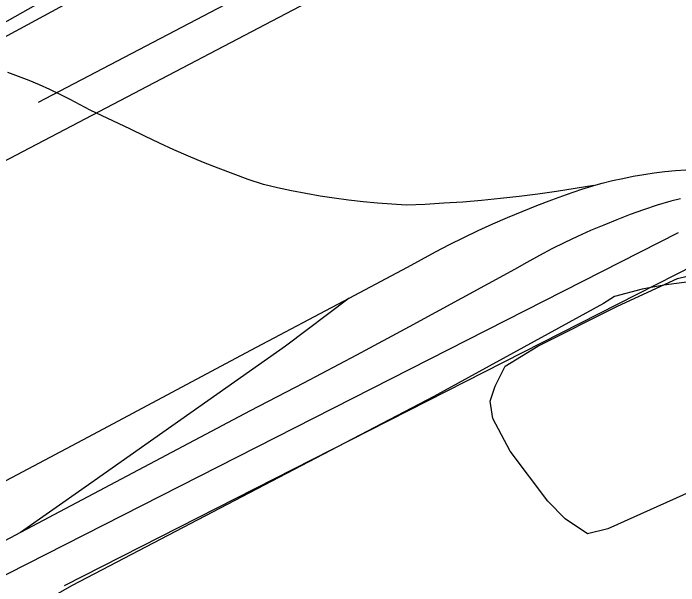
# Model space of a CAD drawing. Extents: x 3392644 to 3430565, y 576657 to 602123.
# Drawn here: x 3414686 to 3415238, y 591422 to 591897 of the extents above; entities that cross this region are included whole.
import ezdxf

# ---------------------------------------------------------------- set-up
doc = ezdxf.new("R2010")
doc.units = 0
for name, color, linetype in [('V-RAIL-TRAK', 7, 'Continuous'), ('V-ROAD-CNTR', 7, 'Continuous'), ('V-SITE-OTLN', 7, 'Continuous'), ('V-SITE-VEGE', 7, 'Continuous'), ('V-TOPO-SHOR', 7, 'Continuous')]:
    doc.layers.add(name, color=color, linetype=linetype)

msp = doc.modelspace()

# ---------------------------------------------------------------- linework, layer by layer
at = {"layer": 'V-RAIL-TRAK'}
for points in [[(3415168.09, 591754.3), (3415152.64, 591751.69), (3415137.16, 591749.3), (3415121.64, 591747.12), (3415106.1, 591745.16), (3415090.52, 591743.42), (3415074.93, 591741.9), (3415059.32, 591740.6), (3415043.69, 591739.52), (3415028.04, 591738.66), (3415012.39, 591738.03), (3415000.41, 591738.71), (3414988.45, 591739.63), (3414976.52, 591740.78), (3414964.6, 591742.15), (3414952.71, 591743.75), (3414940.86, 591745.57), (3414929.04, 591747.62), (3414917.26, 591749.89), (3414905.53, 591752.39), (3414893.85, 591755.11), (3414881.29, 591759.4), (3414868.79, 591763.89), (3414856.38, 591768.59), (3414844.04, 591773.5), (3414831.79, 591778.61), (3414819.63, 591783.93), (3414807.55, 591789.44), (3414795.57, 591795.15), (3414783.68, 591801.06), (3414750.14, 591816.74), (3414741.93, 591821.32), (3414733.61, 591825.71), (3414725.2, 591829.91), (3414716.69, 591833.92), (3414708.09, 591837.73), (3414699.41, 591841.35), (3414690.65, 591844.77), (3414681.81, 591847.98)], [(3414509.16, 591418.86), (3414752.97, 591548.16), (3414883.34, 591617.65), (3414965.06, 591660.94), (3415013.43, 591686.57), (3415024.98, 591693), (3415036.62, 591699.24), (3415048.37, 591705.31), (3415060.21, 591711.18), (3415072.14, 591716.87), (3415084.16, 591722.37), (3415096.26, 591727.67), (3415108.45, 591732.79), (3415120.71, 591737.71), (3415133.06, 591742.44), (3415145.47, 591746.97), (3415157.96, 591751.3), (3415166.41, 591753.84), (3415168.09, 591754.3), (3415174.91, 591756.18), (3415183.47, 591758.31), (3415192.08, 591760.23), (3415200.72, 591761.95), (3415209.41, 591763.46), (3415218.14, 591764.77), (3415226.89, 591765.86), (3415235.66, 591766.75), (3415244.46, 591767.42)], [(3415239.87, 591743.21), (3415231.8, 591741.4), (3415220.52, 591737.86), (3415209.32, 591734.1), (3415198.2, 591730.12), (3415187.16, 591725.91), (3415176.2, 591721.5), (3415165.33, 591716.86), (3415154.55, 591712.01), (3415143.88, 591706.95), (3415133.3, 591701.69), (3415122.83, 591696.21), (3415112.47, 591690.53), (3415102.23, 591684.64), (3415058.62, 591660.72), (3415014.89, 591637.03), (3414971.04, 591613.56), (3414927.06, 591590.32), (3414882.97, 591567.31), (3414692.27, 591466.42), (3414621.37, 591428.9), (3414554.54, 591394.05)], [(3414965.06, 591660.94), (3414912.17, 591621.15), (3414746.07, 591504.02), (3414692.27, 591466.42)]]:
    msp.add_lwpolyline(points, dxfattribs=at)
at = {"layer": 'V-ROAD-CNTR'}
for points in [[(3415093.79, 592025.83), (3414707.05, 591823.09)], [(3415107.72, 591999.26), (3414573.41, 591719.16)], [(3415237.9, 591714.92), (3414331.46, 591254.19)], [(3415251.49, 591688.18), (3414728.46, 591422.33)]]:
    msp.add_lwpolyline(points, dxfattribs=at)
at = {"layer": 'V-SITE-OTLN'}
for points in [[(3414654.62, 591897.51), (3414654.68, 591882.12), (3414658.23, 591874.22), (3414667.91, 591871.62), (3414855.26, 591973.02)], [(3415253.4, 591675.12), (3415226.15, 591671.5), (3415208.14, 591668.35), (3415185.3, 591662.11), (3415176.09, 591656.36), (3415035.25, 591579.33), (3414735.12, 591422.55), (3414719.15, 591413.29), (3414552.63, 591316.78), (3414546.06, 591310.16), (3414540.81, 591301.79), (3414541.31, 591286.84), (3414553.29, 591258.31), (3414585.69, 591177.53), (3414583.09, 591167.85), (3414576.53, 591158.15), (3414556.36, 591144.45), (3414212.37, 590959.81)]]:
    msp.add_lwpolyline(points, dxfattribs=at)
at = {"layer": 'V-SITE-VEGE'}
msp.add_lwpolyline([(3415276.99, 591513.17), (3415179.51, 591469.58), (3415162.91, 591465.43), (3415144.25, 591477.89), (3415129.73, 591492.41), (3415098.62, 591533.93), (3415084.1, 591560.91), (3415082.02, 591575.44), (3415086.17, 591587.89), (3415094.47, 591604.5), (3415121.43, 591621.11), (3415187.8, 591654.32), (3415237.58, 591677.15), (3415281.14, 591687.53)], dxfattribs=at)
at = {"layer": 'V-TOPO-SHOR'}
msp.add_lwpolyline([(3414659.78, 591878.75), (3414754.57, 591932.33), (3414918.06, 592019.65), (3415084.37, 592106.17), (3415208.09, 592172.37)], dxfattribs=at)

doc.saveas('drawing.dxf')
